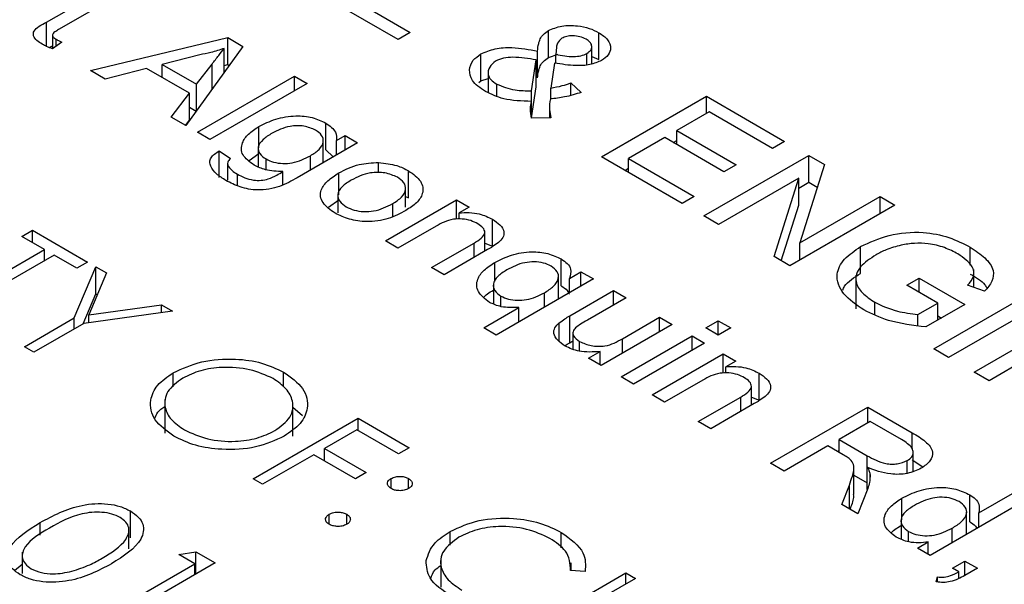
# Model space of a CAD drawing. Header units: inches. Extents: x 1880 to 2363, y -453 to -54.
# Tile 886 of 1056: x 2069.702 to 2070.299, y -71.019 to -70.677. Entities that reach past the tile are written whole.
import ezdxf

# ---------------------------------------------------------------- set-up
doc = ezdxf.new("R2010")
doc.units = ezdxf.units.IN
doc.header["$LTSCALE"] = 0.5
doc.header["$MEASUREMENT"] = 0
doc.layers.add('DSS-M-S', color=53, linetype='Continuous')

msp = doc.modelspace()

# ---------------------------------------------------------------- linework, layer by layer
at = {"layer": 'DSS-M-S', "linetype": 'Continuous', "lineweight": 25}
for p, q in [((2069.71833, -70.67857), (2069.74249, -70.66463)), ((2069.75005, -70.66899), (2069.72561, -70.68309)), ((2069.9315, -70.68912), (2069.89071, -70.66557)), ((2069.90703, -70.66651), (2069.93885, -70.68488)), ((2069.71833, -70.69325), (2069.71833, -70.67857)), ((2069.72186, -70.68639), (2069.72186, -70.69472)), ((2069.74497, -70.70792), (2069.82814, -70.6879)), ((2069.82814, -70.6879), (2069.8374, -70.69325)), ((2069.82814, -70.70423), (2069.82814, -70.6879)), ((2069.93885, -70.68488), (2069.9315, -70.68912)), ((2070.02253, -70.7), (2070.02253, -70.68367)), ((2070.05318, -70.70128), (2070.05318, -70.68495)), ((2069.71999, -70.69395), (2069.72186, -70.69287)), ((2069.72757, -70.69068), (2069.72199, -70.69478)), ((2069.72409, -70.69324), (2069.72409, -70.68889)), ((2069.8374, -70.69325), (2069.80272, -70.74126)), ((2070.02743, -70.69379), (2070.02703, -70.69808)), ((2070.04889, -70.70385), (2070.04889, -70.69351)), ((2069.81115, -70.69832), (2069.78833, -70.70417)), ((2069.82597, -70.70907), (2069.82597, -70.6945)), ((2069.98165, -70.71418), (2069.98165, -70.69785)), ((2070.01596, -70.71238), (2070.01596, -70.69604)), ((2070.02253, -70.7), (2070.02847, -70.69803)), ((2070.02703, -70.70347), (2070.02703, -70.69808)), ((2070.04591, -70.70441), (2070.04591, -70.69749)), ((2070.04889, -70.69936), (2070.05318, -70.70128)), ((2069.78833, -70.71202), (2069.78833, -70.70417)), ((2069.78833, -70.70417), (2069.80923, -70.71624)), ((2069.80923, -70.71624), (2069.81865, -70.70397)), ((2069.81865, -70.7192), (2069.81865, -70.70397)), ((2069.82597, -70.70476), (2069.82814, -70.70423)), ((2069.82814, -70.70423), (2069.82907, -70.70477)), ((2070.01229, -70.72013), (2070.01516, -70.7014)), ((2070.01516, -70.71773), (2070.01516, -70.7014)), ((2070.02623, -70.70338), (2070.02393, -70.71854)), ((2069.75383, -70.71303), (2069.74497, -70.70792)), ((2069.77893, -70.7066), (2069.75383, -70.71303)), ((2069.80503, -70.72166), (2069.77893, -70.7066)), ((2069.80973, -70.74531), (2069.86865, -70.71129)), ((2069.86865, -70.71129), (2069.87621, -70.71565)), ((2069.86865, -70.72001), (2069.86865, -70.71129)), ((2069.986, -70.70943), (2069.986, -70.72123)), ((2069.80923, -70.73224), (2069.80923, -70.71624)), ((2069.87621, -70.71565), (2069.81728, -70.74967)), ((2069.98043, -70.71519), (2069.98165, -70.71418)), ((2069.98165, -70.71418), (2069.986, -70.71261)), ((2069.99127, -70.72331), (2069.99127, -70.71608)), ((2070.01229, -70.73646), (2070.01516, -70.71773)), ((2070.03608, -70.71542), (2070.04251, -70.72112)), ((2070.03608, -70.72288), (2070.03608, -70.71542)), ((2069.79386, -70.73615), (2069.80503, -70.72166)), ((2069.80503, -70.73799), (2069.80503, -70.72166)), ((2070.01229, -70.73646), (2070.01229, -70.72013)), ((2070.02393, -70.72509), (2070.02393, -70.71854)), ((2070.0547, -70.76024), (2070.11834, -70.7235)), ((2070.11834, -70.7235), (2070.16566, -70.75082)), ((2070.11834, -70.73387), (2070.11834, -70.7235)), ((2070.01228, -70.73669), (2070.01228, -70.72659)), ((2069.80503, -70.73014), (2069.80907, -70.73247)), ((2070.02318, -70.73027), (2070.02318, -70.73647)), ((2070.11997, -70.73292), (2070.10039, -70.74423)), ((2070.15832, -70.75506), (2070.11997, -70.73292)), ((2069.80272, -70.74126), (2069.79386, -70.73615)), ((2069.80258, -70.74118), (2069.80503, -70.73799)), ((2069.88764, -70.75602), (2069.88764, -70.73969)), ((2070.02412, -70.73645), (2070.01228, -70.73669)), ((2069.81728, -70.74967), (2069.80973, -70.74531)), ((2069.84697, -70.75467), (2069.84697, -70.7418)), ((2069.89406, -70.75038), (2069.89934, -70.74732)), ((2069.89934, -70.74732), (2069.9069, -70.75169)), ((2069.89934, -70.75605), (2069.89934, -70.74732)), ((2070.10039, -70.74423), (2070.13629, -70.76495)), ((2070.10039, -70.75271), (2070.10039, -70.74423)), ((2069.9069, -70.75169), (2069.8702, -70.77287)), ((2069.88604, -70.76373), (2069.88604, -70.75049)), ((2069.89406, -70.7591), (2069.89406, -70.75038)), ((2070.09305, -70.74847), (2070.07102, -70.76118)), ((2070.12895, -70.76919), (2070.09305, -70.74847)), ((2070.09822, -70.75145), (2070.10039, -70.7502)), ((2070.16566, -70.75082), (2070.15832, -70.75506)), ((2069.82304, -70.75648), (2069.82984, -70.76128)), ((2069.82304, -70.77281), (2069.82304, -70.75648)), ((2069.84116, -70.76244), (2069.84697, -70.75813)), ((2069.84665, -70.75502), (2069.84665, -70.7662)), ((2069.87823, -70.76824), (2069.87823, -70.75951)), ((2069.88764, -70.75602), (2069.89203, -70.76027)), ((2070.11671, -70.79604), (2070.18035, -70.7593)), ((2070.18035, -70.7593), (2070.1899, -70.76481)), ((2070.18035, -70.77563), (2070.18035, -70.7593)), ((2069.82797, -70.76423), (2069.82797, -70.77433)), ((2069.82814, -70.77435), (2069.82814, -70.7652)), ((2069.85135, -70.76804), (2069.85135, -70.76148)), ((2069.91962, -70.76997), (2069.91962, -70.76362)), ((2070.10366, -70.7885), (2070.0547, -70.76024)), ((2070.07102, -70.76118), (2070.111, -70.78426)), ((2070.07102, -70.76966), (2070.07102, -70.76118)), ((2070.13629, -70.76495), (2070.12895, -70.76919)), ((2070.1899, -70.76481), (2070.17493, -70.81235)), ((2069.834, -70.77761), (2069.834, -70.77066)), ((2069.86157, -70.77713), (2069.86157, -70.76913)), ((2069.89547, -70.78327), (2069.89547, -70.76995)), ((2069.9378, -70.78498), (2069.9378, -70.76865)), ((2070.06885, -70.76841), (2070.07102, -70.76715)), ((2070.17436, -70.77312), (2070.12568, -70.80122)), ((2070.15938, -70.82067), (2070.17436, -70.77312)), ((2070.17436, -70.78945), (2070.17436, -70.77312)), ((2070.17436, -70.77909), (2070.18035, -70.77563)), ((2070.18035, -70.77563), (2070.18555, -70.77863)), ((2069.93601, -70.79063), (2069.93601, -70.77948)), ((2069.88915, -70.79079), (2069.89547, -70.78628)), ((2069.89492, -70.78352), (2069.89492, -70.79417)), ((2069.9238, -70.81116), (2069.96686, -70.7863)), ((2069.92821, -70.7963), (2069.92821, -70.78856)), ((2069.93601, -70.7842), (2069.9378, -70.78498)), ((2069.96686, -70.7863), (2069.97442, -70.79066)), ((2069.96686, -70.79799), (2069.96686, -70.7863)), ((2070.111, -70.78426), (2070.10366, -70.7885)), ((2070.16373, -70.82318), (2070.17436, -70.78945)), ((2070.23257, -70.78944), (2070.16893, -70.82618)), ((2070.17493, -70.81235), (2070.22359, -70.78426)), ((2070.22359, -70.78426), (2070.23257, -70.78944)), ((2070.22359, -70.79462), (2070.22359, -70.78426)), ((2069.97442, -70.79066), (2069.96841, -70.79413)), ((2069.96841, -70.79794), (2069.96841, -70.79413)), ((2069.98865, -70.81434), (2069.98865, -70.79801)), ((2070.12568, -70.80122), (2070.11671, -70.79604)), ((2069.70325, -70.80843), (2069.70977, -70.80467)), ((2069.70977, -70.80467), (2069.74322, -70.82398)), ((2069.70977, -70.8122), (2069.70977, -70.80467)), ((2069.95445, -70.80219), (2069.93136, -70.81552)), ((2069.98396, -70.81743), (2069.98396, -70.80598)), ((2069.71712, -70.81644), (2069.70325, -70.80843)), ((2069.93136, -70.81552), (2069.9238, -70.81116)), ((2069.95175, -70.8273), (2069.97746, -70.81246)), ((2069.97746, -70.82118), (2069.97746, -70.81246)), ((2069.98396, -70.81246), (2069.98865, -70.81434)), ((2070.17493, -70.82272), (2070.17493, -70.81235)), ((2069.66, -70.84941), (2069.71712, -70.81644)), ((2069.71712, -70.82303), (2069.71712, -70.81644)), ((2069.98566, -70.81645), (2069.95931, -70.83166)), ((2070.21186, -70.83091), (2070.21186, -70.81458)), ((2070.27835, -70.82583), (2070.27835, -70.81493)), ((2069.72283, -70.81974), (2069.66572, -70.85271)), ((2069.7367, -70.82774), (2069.72283, -70.81974)), ((2069.74322, -70.82398), (2069.7367, -70.82774)), ((2069.99015, -70.83574), (2069.99015, -70.82414)), ((2070.03035, -70.83841), (2070.03035, -70.82208)), ((2070.16893, -70.82618), (2070.15938, -70.82067)), ((2069.73513, -70.85785), (2069.74812, -70.8268)), ((2069.75466, -70.83058), (2069.74404, -70.85602)), ((2069.74812, -70.8268), (2069.75466, -70.83058)), ((2069.74812, -70.84313), (2069.74812, -70.8268)), ((2069.95931, -70.83166), (2069.95175, -70.8273)), ((2070.0353, -70.83384), (2070.04226, -70.82982)), ((2070.04226, -70.82982), (2070.04981, -70.83419)), ((2070.04226, -70.83855), (2070.04226, -70.82982)), ((2070.28054, -70.83935), (2070.28054, -70.82857)), ((2070.04981, -70.83419), (2069.99088, -70.8682)), ((2070.02863, -70.84641), (2070.02863, -70.83284)), ((2070.0353, -70.84256), (2070.0353, -70.83384)), ((2070.20894, -70.83194), (2070.20894, -70.85235)), ((2070.23991, -70.83796), (2070.24725, -70.83372)), ((2070.24725, -70.83372), (2070.27499, -70.84973)), ((2070.24725, -70.8422), (2070.24725, -70.83372)), ((2069.7405, -70.86135), (2069.74812, -70.84313)), ((2069.74812, -70.84313), (2069.74917, -70.84374)), ((2069.98918, -70.83807), (2069.98918, -70.84926)), ((2070.02012, -70.85132), (2070.02012, -70.8426)), ((2070.0355, -70.85658), (2070.06205, -70.84125)), ((2070.06205, -70.84125), (2070.06961, -70.84561)), ((2070.06205, -70.84997), (2070.06205, -70.84125)), ((2070.25867, -70.84879), (2070.23991, -70.83796)), ((2070.25623, -70.87658), (2070.31987, -70.83984)), ((2070.28701, -70.84159), (2070.27671, -70.83802)), ((2069.99375, -70.85092), (2069.99375, -70.84456)), ((2070.06961, -70.84561), (2070.04619, -70.85913)), ((2070.22039, -70.85579), (2070.22039, -70.84836)), ((2070.24662, -70.85575), (2070.25867, -70.84879)), ((2070.25867, -70.85915), (2070.25867, -70.84879)), ((2070.32884, -70.84502), (2070.2652, -70.88176)), ((2069.79463, -70.85365), (2069.74084, -70.86115)), ((2069.74404, -70.85602), (2069.78809, -70.84987)), ((2069.78809, -70.84987), (2069.79463, -70.85365)), ((2069.78809, -70.85456), (2069.78809, -70.84987)), ((2069.98333, -70.86384), (2070.00473, -70.85149)), ((2070.00473, -70.86021), (2070.00473, -70.85149)), ((2070.27499, -70.84973), (2070.25145, -70.86333)), ((2070.2807, -70.89071), (2070.34434, -70.85397)), ((2069.70488, -70.87532), (2069.73513, -70.85785)), ((2069.73513, -70.86445), (2069.73513, -70.85785)), ((2069.74404, -70.8607), (2069.74404, -70.85602)), ((2070.02917, -70.87213), (2070.02917, -70.86074)), ((2070.0355, -70.87291), (2070.0355, -70.85658)), ((2070.06739, -70.87044), (2070.09, -70.85739)), ((2070.09, -70.85739), (2070.09756, -70.86175)), ((2070.09, -70.86611), (2070.09, -70.85739)), ((2070.11795, -70.86393), (2070.12551, -70.85957)), ((2070.12551, -70.85957), (2070.13306, -70.86393)), ((2070.12551, -70.86829), (2070.12551, -70.85957)), ((2070.24662, -70.86247), (2070.24662, -70.85575)), ((2070.25867, -70.85664), (2070.26085, -70.8579)), ((2069.74084, -70.86115), (2069.71059, -70.87861)), ((2069.99088, -70.8682), (2069.98333, -70.86384)), ((2070.03744, -70.86706), (2070.03744, -70.87663)), ((2070.09756, -70.86175), (2070.0545, -70.88661)), ((2070.12551, -70.86829), (2070.11795, -70.86393)), ((2070.13306, -70.86393), (2070.12551, -70.86829)), ((2070.0355, -70.87291), (2070.03744, -70.87179)), ((2070.04151, -70.87801), (2070.04151, -70.87213)), ((2070.06658, -70.89359), (2070.10964, -70.86873)), ((2070.06739, -70.87917), (2070.06739, -70.87044)), ((2070.10964, -70.86873), (2070.1172, -70.87309)), ((2070.10964, -70.87745), (2070.10964, -70.86873)), ((2070.33835, -70.86779), (2070.28968, -70.89589)), ((2069.71059, -70.87861), (2069.70488, -70.87532)), ((2070.04694, -70.88225), (2070.05398, -70.87819)), ((2070.05398, -70.88631), (2070.05398, -70.87819)), ((2070.1172, -70.87309), (2070.07414, -70.89795)), ((2070.2652, -70.88176), (2070.25623, -70.87658)), ((2070.0545, -70.88661), (2070.04694, -70.88225)), ((2070.08547, -70.90449), (2070.12853, -70.87963)), ((2070.12853, -70.87963), (2070.13609, -70.88399)), ((2070.12853, -70.89132), (2070.12853, -70.87963)), ((2070.13609, -70.88399), (2070.13008, -70.88746)), ((2069.86194, -70.89961), (2069.86194, -70.89062)), ((2070.13008, -70.89127), (2070.13008, -70.88746)), ((2070.28968, -70.89589), (2070.2807, -70.89071)), ((2069.79516, -70.89953), (2069.79516, -70.89102)), ((2070.07414, -70.89795), (2070.06658, -70.89359)), ((2070.11611, -70.89552), (2070.09302, -70.90885)), ((2070.15032, -70.90767), (2070.15032, -70.89134)), ((2070.14562, -70.91076), (2070.14562, -70.89931)), ((2069.79004, -70.9073), (2069.79004, -70.92771)), ((2070.09302, -70.90885), (2070.08547, -70.90449)), ((2070.11342, -70.92063), (2070.13913, -70.90578)), ((2070.13913, -70.91451), (2070.13913, -70.90578)), ((2070.14562, -70.90579), (2070.15032, -70.90767)), ((2069.86768, -70.92941), (2069.86768, -70.909)), ((2069.86768, -70.91196), (2069.87348, -70.917)), ((2070.14732, -70.90978), (2070.12098, -70.92499)), ((2070.15724, -70.94592), (2070.21616, -70.9119)), ((2070.21616, -70.9119), (2070.24315, -70.92748)), ((2070.21616, -70.9215), (2070.21616, -70.9119)), ((2069.84358, -70.95539), (2069.90722, -70.91865)), ((2069.90722, -70.91865), (2069.93822, -70.93655)), ((2069.90722, -70.92618), (2069.90722, -70.91865)), ((2070.12098, -70.92499), (2070.11342, -70.92063)), ((2070.21768, -70.92063), (2070.19879, -70.93153)), ((2070.23667, -70.93159), (2070.21768, -70.92063)), ((2069.9064, -70.92571), (2069.88682, -70.93702)), ((2069.9317, -70.94031), (2069.9064, -70.92571)), ((2070.19879, -70.93153), (2070.21586, -70.94138)), ((2070.19879, -70.93938), (2070.19879, -70.93153)), ((2070.24315, -70.93733), (2070.24315, -70.92748)), ((2069.88682, -70.93702), (2069.91211, -70.95162)), ((2069.88682, -70.94455), (2069.88682, -70.93702)), ((2069.93822, -70.93655), (2069.9317, -70.94031)), ((2070.19199, -70.93545), (2070.16555, -70.95072)), ((2070.2012, -70.94077), (2070.19199, -70.93545)), ((2070.19782, -70.93882), (2070.19879, -70.93826)), ((2069.88029, -70.94079), (2069.84929, -70.95868)), ((2069.90559, -70.95539), (2069.88029, -70.94079)), ((2070.21586, -70.95771), (2070.21586, -70.94138)), ((2070.24014, -70.95205), (2070.24014, -70.94429)), ((2070.24315, -70.94381), (2070.24962, -70.94812)), ((2070.24378, -70.95074), (2070.24378, -70.93936)), ((2070.16555, -70.95072), (2070.15724, -70.94592)), ((2070.2078, -70.96488), (2070.2078, -70.94854)), ((2070.21588, -70.96189), (2070.21588, -70.94837)), ((2069.84929, -70.95868), (2069.84358, -70.95539)), ((2069.91211, -70.95162), (2069.90559, -70.95539)), ((2069.92721, -70.96127), (2069.92721, -70.95515)), ((2069.93782, -70.96127), (2069.93782, -70.95515)), ((2070.2078, -70.95306), (2070.21586, -70.95771)), ((2070.21757, -70.95567), (2070.21757, -70.95284)), ((2070.20051, -70.9709), (2070.20501, -70.95913)), ((2070.20501, -70.9735), (2070.20501, -70.95913)), ((2070.21616, -70.96116), (2070.21025, -70.97652)), ((2070.2369, -70.98031), (2070.2369, -70.96709)), ((2070.31286, -70.96773), (2070.25394, -71.00174)), ((2070.27797, -70.98136), (2070.27797, -70.96503)), ((2070.28354, -70.97593), (2070.30531, -70.96336)), ((2070.21025, -70.97652), (2070.20051, -70.9709)), ((2069.76919, -70.99118), (2069.76919, -70.97485)), ((2069.88968, -70.98294), (2069.88968, -70.97682)), ((2069.90028, -70.98294), (2069.90028, -70.97682)), ((2070.27611, -70.98895), (2070.27611, -70.97563)), ((2070.28354, -70.98465), (2070.28354, -70.97593)), ((2069.71444, -70.98959), (2069.71444, -70.9819)), ((2069.76828, -70.99789), (2069.76828, -70.98452)), ((2070.23635, -70.98069), (2070.23635, -70.99185)), ((2070.26732, -70.99402), (2070.26732, -70.98529)), ((2069.96307, -70.99554), (2069.96307, -70.9872)), ((2070.03039, -70.99712), (2070.03039, -70.98787)), ((2070.24083, -70.99349), (2070.24083, -70.9872)), ((2070.24638, -70.99738), (2070.25289, -70.99363)), ((2070.25394, -71.00174), (2070.24638, -70.99738)), ((2070.25289, -71.00114), (2070.25289, -70.99363)), ((2069.70351, -70.99973), (2069.70351, -71.01274)), ((2069.7985, -71.00119), (2069.80876, -70.99958)), ((2069.80829, -71.00684), (2069.7985, -71.00119)), ((2069.80876, -70.99958), (2069.82053, -71.00637)), ((2069.80876, -71.01317), (2069.80876, -70.99958)), ((2069.95726, -71.00377), (2069.95726, -71.02102)), ((2069.69894, -71.01088), (2069.70351, -71.00715)), ((2069.75118, -71.03981), (2069.80829, -71.00684)), ((2069.82053, -71.00637), (2069.75689, -71.04311)), ((2069.80829, -71.01344), (2069.80829, -71.00684)), ((2070.03626, -71.01092), (2070.03626, -71.00634)), ((2070.26754, -71.00959), (2070.27509, -71.00523)), ((2070.27129, -71.01176), (2070.26754, -71.00959)), ((2070.27509, -71.00523), (2070.28264, -71.00959)), ((2070.27509, -71.01395), (2070.27509, -71.00523)), ((2070.28264, -71.00959), (2070.27509, -71.01395)), ((2070.00594, -71.04912), (2070.06958, -71.01238)), ((2070.07529, -71.01568), (2070.01165, -71.05241)), ((2070.04485, -71.01158), (2070.03603, -71.01091)), ((2070.06958, -71.01238), (2070.07529, -71.01568)), ((2070.06958, -71.01897), (2070.06958, -71.01238)), ((2070.25771, -71.01788), (2070.25847, -71.01483)), ((2070.25847, -71.01793), (2070.25847, -71.01483)), ((2070.27129, -71.01552), (2070.27129, -71.01176))]:
    msp.add_line(p, q, dxfattribs=at)
for points, knots in [([(2069.71575, -70.69192), (2069.71457, -70.6912), (2069.71223, -70.68976), (2069.71001, -70.687), (2069.71062, -70.68249), (2069.71515, -70.68019), (2069.71833, -70.67857)], [0, 0, 0, 0, 0.187531, 0.374144, 0.559851, 1, 1, 1, 1]), ([(2070.02253, -70.68367), (2070.02514, -70.68258), (2070.03038, -70.68039), (2070.03969, -70.68047), (2070.0475, -70.68206), (2070.05129, -70.68399), (2070.05318, -70.68495)], [0, 0, 0, 0, 0.278633, 0.558553, 0.779079, 1, 1, 1, 1]), ([(2069.72561, -70.68309), (2069.72483, -70.68354), (2069.72326, -70.68444), (2069.72147, -70.68606), (2069.72228, -70.68778), (2069.72349, -70.68852), (2069.72409, -70.68889)], [0, 0, 0, 0, 0.282193, 0.559467, 0.7787, 1, 1, 1, 1]), ([(2070.01596, -70.69604), (2070.01613, -70.69455), (2070.01641, -70.69208), (2070.0175, -70.68869), (2070.0193, -70.68593), (2070.02145, -70.68443), (2070.02253, -70.68367)], [0, 0, 0, 0, 0.340345, 0.5605108, 0.7803711, 1, 1, 1, 1]), ([(2070.04541, -70.68894), (2070.04423, -70.68836), (2070.04188, -70.68721), (2070.03759, -70.6867), (2070.03358, -70.68703), (2070.03169, -70.68791), (2070.03075, -70.68835)], [0, 0, 0, 0, 0.2802578, 0.5600752, 0.7800844, 1, 1, 1, 1]), ([(2070.05318, -70.68495), (2070.05518, -70.6863), (2070.05915, -70.689), (2070.06071, -70.69396), (2070.05939, -70.69853), (2070.05634, -70.70069), (2070.05482, -70.70177)], [0, 0, 0, 0, 0.280303, 0.559838, 0.779944, 1, 1, 1, 1]), ([(2069.72199, -70.69478), (2069.72076, -70.69429), (2069.71855, -70.69343), (2069.7166, -70.69238), (2069.71575, -70.69192)], [0, 0, 0, 0, 0.560067, 1, 1, 1, 1]), ([(2069.72409, -70.68889), (2069.72472, -70.68924), (2069.72585, -70.68986), (2069.72705, -70.69043), (2069.72757, -70.69068)], [0, 0, 0, 0, 0.559971, 1, 1, 1, 1]), ([(2069.98165, -70.69785), (2069.98439, -70.69664), (2069.98987, -70.69423), (2070.00248, -70.6936), (2070.01084, -70.69512), (2070.01596, -70.69604)], [0, 0, 0, 0, 0.279186, 0.559155, 1, 1, 1, 1]), ([(2070.03075, -70.68835), (2070.02971, -70.68928), (2070.02785, -70.69095), (2070.02756, -70.69292), (2070.02743, -70.69379)], [0, 0, 0, 0, 0.557494, 1, 1, 1, 1]), ([(2070.04591, -70.69749), (2070.04689, -70.69679), (2070.04885, -70.69537), (2070.04907, -70.69276), (2070.04783, -70.69054), (2070.04621, -70.68947), (2070.04541, -70.68894)], [0, 0, 0, 0, 0.2795616, 0.5589286, 0.7792927, 1, 1, 1, 1]), ([(2069.82597, -70.6945), (2069.82332, -70.69536), (2069.81858, -70.69691), (2069.81342, -70.69789), (2069.81115, -70.69832)], [0, 0, 0, 0, 0.559891, 1, 1, 1, 1]), ([(2069.81865, -70.70397), (2069.82002, -70.7022), (2069.82247, -70.69905), (2069.8249, -70.69589), (2069.82597, -70.6945)], [0, 0, 0, 0, 0.56, 1, 1, 1, 1]), ([(2069.97467, -70.70749), (2069.9751, -70.70547), (2069.97588, -70.70185), (2069.97989, -70.69907), (2069.98165, -70.69785)], [0, 0, 0, 0, 0.5596481, 1, 1, 1, 1]), ([(2070.01516, -70.7014), (2070.01049, -70.7006), (2070.004, -70.6995), (2069.99523, -70.70019), (2069.99213, -70.70147), (2069.99058, -70.70212)], [0, 0, 0, 0, 0.560438, 0.780681, 1, 1, 1, 1]), ([(2070.02703, -70.69808), (2070.03062, -70.69876), (2070.03562, -70.69971), (2070.04244, -70.6991), (2070.04475, -70.69803), (2070.04591, -70.69749)], [0, 0, 0, 0, 0.560577, 0.780321, 1, 1, 1, 1]), ([(2069.99058, -70.70212), (2069.98919, -70.70332), (2069.9864, -70.70573), (2069.98557, -70.70985), (2069.98734, -70.71351), (2069.98996, -70.71523), (2069.99127, -70.71608)], [0, 0, 0, 0, 0.2788865, 0.5592338, 0.7793187, 1, 1, 1, 1]), ([(2070.01596, -70.71238), (2070.01613, -70.71088), (2070.01641, -70.70841), (2070.0175, -70.70502), (2070.0193, -70.70226), (2070.02145, -70.70076), (2070.02253, -70.7)], [0, 0, 0, 0, 0.340345, 0.5605108, 0.7803711, 1, 1, 1, 1]), ([(2070.05482, -70.70177), (2070.05253, -70.70275), (2070.04793, -70.70472), (2070.0375, -70.70517), (2070.03051, -70.70406), (2070.02623, -70.70338)], [0, 0, 0, 0, 0.278885, 0.558997, 1, 1, 1, 1]), ([(2069.98441, -70.7206), (2069.98124, -70.71847), (2069.97558, -70.71465), (2069.97495, -70.70968), (2069.97467, -70.70749)], [0, 0, 0, 0, 0.559913, 1, 1, 1, 1]), ([(2069.99127, -70.71608), (2069.99481, -70.71754), (2070.00115, -70.72016), (2070.00888, -70.72013), (2070.01229, -70.72013)], [0, 0, 0, 0, 0.55909, 1, 1, 1, 1]), ([(2070.02393, -70.71854), (2070.0263, -70.71809), (2070.03053, -70.71728), (2070.03438, -70.71599), (2070.03608, -70.71542)], [0, 0, 0, 0, 0.559831, 1, 1, 1, 1]), ([(2070.01228, -70.72659), (2070.00642, -70.72642), (2069.99596, -70.7261), (2069.98794, -70.72229), (2069.98441, -70.7206)], [0, 0, 0, 0, 0.559485, 1, 1, 1, 1]), ([(2070.04251, -70.72112), (2070.0392, -70.72216), (2070.03328, -70.72403), (2070.02668, -70.72478), (2070.02377, -70.72511)], [0, 0, 0, 0, 0.560222, 1, 1, 1, 1]), ([(2070.01228, -70.73669), (2070.01195, -70.73481), (2070.01136, -70.73144), (2070.012, -70.72807), (2070.01228, -70.72659)], [0, 0, 0, 0, 0.55975, 1, 1, 1, 1]), ([(2070.02377, -70.72511), (2070.02343, -70.72723), (2070.02281, -70.73102), (2070.02372, -70.73479), (2070.02412, -70.73645)], [0, 0, 0, 0, 0.559946, 1, 1, 1, 1]), ([(2069.84697, -70.7418), (2069.85024, -70.74019), (2069.85676, -70.73697), (2069.86852, -70.73489), (2069.87979, -70.73595), (2069.88502, -70.73844), (2069.88764, -70.73969)], [0, 0, 0, 0, 0.280758, 0.560308, 0.779979, 1, 1, 1, 1]), ([(2069.88145, -70.74397), (2069.87917, -70.74302), (2069.87459, -70.7411), (2069.86393, -70.74143), (2069.85841, -70.74418), (2069.85504, -70.74586)], [0, 0, 0, 0, 0.279462, 0.559602, 1, 1, 1, 1]), ([(2069.88764, -70.73969), (2069.89002, -70.74146), (2069.89429, -70.74464), (2069.89413, -70.74862), (2069.89406, -70.75038)], [0, 0, 0, 0, 0.558708, 1, 1, 1, 1]), ([(2069.84418, -70.7652), (2069.84145, -70.76325), (2069.83598, -70.75935), (2069.83632, -70.7521), (2069.84032, -70.74618), (2069.84475, -70.74326), (2069.84697, -70.7418)], [0, 0, 0, 0, 0.2793934, 0.5582325, 0.7789858, 1, 1, 1, 1]), ([(2069.85504, -70.74586), (2069.85308, -70.74708), (2069.84917, -70.74952), (2069.8461, -70.75396), (2069.84707, -70.7584), (2069.84992, -70.76045), (2069.85135, -70.76148)], [0, 0, 0, 0, 0.281209, 0.560364, 0.780157, 1, 1, 1, 1]), ([(2069.87823, -70.75951), (2069.88016, -70.7583), (2069.884, -70.75586), (2069.88652, -70.75139), (2069.88565, -70.74704), (2069.88285, -70.74499), (2069.88145, -70.74397)], [0, 0, 0, 0, 0.281001, 0.560162, 0.780244, 1, 1, 1, 1]), ([(2069.82707, -70.77451), (2069.82506, -70.77323), (2069.82104, -70.77069), (2069.8179, -70.76668), (2069.81709, -70.76326), (2069.81809, -70.7598), (2069.82107, -70.75781), (2069.82304, -70.75648)], [0, 0, 0, 0, 0.250706, 0.500765, 0.62603, 0.75115, 1, 1, 1, 1]), ([(2069.85135, -70.76148), (2069.85282, -70.76219), (2069.85577, -70.76361), (2069.86148, -70.76438), (2069.86989, -70.76382), (2069.87479, -70.76129), (2069.87823, -70.75951)], [0, 0, 0, 0, 0.187058, 0.373964, 0.560921, 1, 1, 1, 1]), ([(2069.82984, -70.76128), (2069.82912, -70.76196), (2069.82782, -70.76318), (2069.82804, -70.76458), (2069.82814, -70.7652)], [0, 0, 0, 0, 0.560151, 1, 1, 1, 1]), ([(2069.82814, -70.7652), (2069.82889, -70.76635), (2069.83024, -70.76839), (2069.83285, -70.76996), (2069.834, -70.77066)], [0, 0, 0, 0, 0.558913, 1, 1, 1, 1]), ([(2069.86157, -70.76913), (2069.8579, -70.76898), (2069.85134, -70.76872), (2069.84638, -70.76628), (2069.84418, -70.7652)], [0, 0, 0, 0, 0.558993, 1, 1, 1, 1]), ([(2069.89547, -70.76995), (2069.89937, -70.76791), (2069.9063, -70.76428), (2069.91556, -70.76382), (2069.91962, -70.76362)], [0, 0, 0, 0, 0.560964, 1, 1, 1, 1]), ([(2069.91962, -70.76362), (2069.92346, -70.76405), (2069.93033, -70.76481), (2069.93551, -70.76748), (2069.9378, -70.76865)], [0, 0, 0, 0, 0.559001, 1, 1, 1, 1]), ([(2069.834, -70.77066), (2069.83543, -70.77143), (2069.83829, -70.77297), (2069.84327, -70.7744), (2069.84844, -70.77462), (2069.85131, -70.77394), (2069.85274, -70.7736)], [0, 0, 0, 0, 0.280657, 0.560196, 0.780102, 1, 1, 1, 1]), ([(2069.85274, -70.7736), (2069.85449, -70.77283), (2069.85762, -70.77146), (2069.86036, -70.76984), (2069.86157, -70.76913)], [0, 0, 0, 0, 0.559478, 1, 1, 1, 1]), ([(2069.89323, -70.79438), (2069.89037, -70.79236), (2069.88465, -70.78831), (2069.88378, -70.78069), (2069.88837, -70.77448), (2069.8931, -70.77146), (2069.89547, -70.76995)], [0, 0, 0, 0, 0.279706, 0.558494, 0.778914, 1, 1, 1, 1]), ([(2069.931, -70.77258), (2069.92862, -70.77152), (2069.92386, -70.76942), (2069.9125, -70.76956), (2069.90663, -70.7725), (2069.90305, -70.7743)], [0, 0, 0, 0, 0.279978, 0.559846, 1, 1, 1, 1]), ([(2069.9378, -70.76865), (2069.94059, -70.77065), (2069.94617, -70.77463), (2069.9471, -70.78205), (2069.94304, -70.78825), (2069.93842, -70.79122), (2069.93611, -70.79271)], [0, 0, 0, 0, 0.279665, 0.558753, 0.779029, 1, 1, 1, 1]), ([(2069.8702, -70.77287), (2069.86689, -70.7748), (2069.86032, -70.77862), (2069.84713, -70.78109), (2069.83532, -70.77874), (2069.82982, -70.77592), (2069.82707, -70.77451)], [0, 0, 0, 0, 0.281938, 0.558596, 0.778813, 1, 1, 1, 1]), ([(2069.90305, -70.7743), (2069.90104, -70.77557), (2069.89703, -70.7781), (2069.89433, -70.78278), (2069.89557, -70.7873), (2069.89854, -70.78941), (2069.90003, -70.79046)], [0, 0, 0, 0, 0.28107, 0.560152, 0.780021, 1, 1, 1, 1]), ([(2069.92821, -70.78856), (2069.93018, -70.7873), (2069.93412, -70.78479), (2069.93657, -70.78014), (2069.93539, -70.7757), (2069.93246, -70.77362), (2069.931, -70.77258)], [0, 0, 0, 0, 0.281019, 0.560084, 0.78001, 1, 1, 1, 1]), ([(2069.90003, -70.79046), (2069.90156, -70.79121), (2069.90463, -70.79271), (2069.9106, -70.79353), (2069.91941, -70.79303), (2069.92458, -70.7904), (2069.92821, -70.78856)], [0, 0, 0, 0, 0.187177, 0.374201, 0.561245, 1, 1, 1, 1]), ([(2069.93611, -70.79271), (2069.93276, -70.79452), (2069.92609, -70.79812), (2069.91323, -70.80002), (2069.90155, -70.79833), (2069.896, -70.7957), (2069.89323, -70.79438)], [0, 0, 0, 0, 0.281038, 0.559477, 0.779629, 1, 1, 1, 1]), ([(2069.96841, -70.79413), (2069.97048, -70.794), (2069.97461, -70.79374), (2069.982, -70.79479), (2069.98613, -70.79679), (2069.98865, -70.79801)], [0, 0, 0, 0, 0.2804567, 0.5606826, 1, 1, 1, 1]), ([(2069.97981, -70.80076), (2069.97843, -70.80007), (2069.97566, -70.79871), (2069.9704, -70.79768), (2069.96227, -70.79793), (2069.95767, -70.80043), (2069.95445, -70.80219)], [0, 0, 0, 0, 0.187373, 0.374547, 0.560894, 1, 1, 1, 1]), ([(2069.97746, -70.81246), (2069.97901, -70.81155), (2069.98207, -70.80977), (2069.98458, -70.80635), (2069.98315, -70.80304), (2069.98093, -70.80152), (2069.97981, -70.80076)], [0, 0, 0, 0, 0.281719, 0.559423, 0.779415, 1, 1, 1, 1]), ([(2069.98865, -70.79801), (2069.9903, -70.79912), (2069.99359, -70.80134), (2069.99601, -70.8053), (2069.99528, -70.80914), (2069.9933, -70.81114), (2069.99231, -70.81214)], [0, 0, 0, 0, 0.280304, 0.5601666, 0.7797162, 1, 1, 1, 1]), ([(2070.21186, -70.81458), (2070.21734, -70.81203), (2070.22828, -70.80693), (2070.24853, -70.80501), (2070.26589, -70.80864), (2070.27419, -70.81283), (2070.27835, -70.81493)], [0, 0, 0, 0, 0.2801238, 0.5588945, 0.779127, 1, 1, 1, 1]), ([(2069.99231, -70.81214), (2069.99114, -70.81298), (2069.98905, -70.81449), (2069.98669, -70.81585), (2069.98566, -70.81645)], [0, 0, 0, 0, 0.559768, 1, 1, 1, 1]), ([(2070.27085, -70.81908), (2070.26822, -70.8177), (2070.26296, -70.81495), (2070.25368, -70.81271), (2070.24445, -70.81235), (2070.23909, -70.81326), (2070.23642, -70.81372)], [0, 0, 0, 0, 0.280358, 0.560155, 0.77996, 1, 1, 1, 1]), ([(2069.99015, -70.82414), (2069.99336, -70.82254), (2069.99977, -70.81933), (2070.01144, -70.81727), (2070.02253, -70.81843), (2070.02774, -70.82086), (2070.03035, -70.82208)], [0, 0, 0, 0, 0.280807, 0.56017, 0.779958, 1, 1, 1, 1]), ([(2070.21379, -70.85302), (2070.20927, -70.8499), (2070.20025, -70.84369), (2070.19606, -70.83216), (2070.20117, -70.82189), (2070.20829, -70.81702), (2070.21186, -70.81458)], [0, 0, 0, 0, 0.280383, 0.5593702, 0.7794728, 1, 1, 1, 1]), ([(2070.23642, -70.81372), (2070.23328, -70.81456), (2070.22769, -70.81608), (2070.22316, -70.81851), (2070.22117, -70.81957)], [0, 0, 0, 0, 0.5597373, 1, 1, 1, 1]), ([(2070.27671, -70.83802), (2070.27818, -70.83624), (2070.2811, -70.83269), (2070.27992, -70.82539), (2070.27429, -70.82148), (2070.27085, -70.81908)], [0, 0, 0, 0, 0.281225, 0.560372, 1, 1, 1, 1]), ([(2070.27835, -70.81493), (2070.2815, -70.817), (2070.28781, -70.82115), (2070.29289, -70.82848), (2070.29213, -70.83576), (2070.28872, -70.83964), (2070.28701, -70.84159)], [0, 0, 0, 0, 0.280465, 0.560101, 0.779616, 1, 1, 1, 1]), ([(2069.9868, -70.8484), (2069.98415, -70.84633), (2069.97883, -70.8422), (2069.97886, -70.83473), (2069.98317, -70.82861), (2069.98782, -70.82563), (2069.99015, -70.82414)], [0, 0, 0, 0, 0.27883, 0.558445, 0.778947, 1, 1, 1, 1]), ([(2070.02423, -70.8264), (2070.02274, -70.8257), (2070.01975, -70.8243), (2070.01396, -70.82368), (2070.00561, -70.82442), (2070.00073, -70.82696), (2069.99731, -70.82873)], [0, 0, 0, 0, 0.18681, 0.373698, 0.560659, 1, 1, 1, 1]), ([(2070.03035, -70.82208), (2070.03169, -70.82298), (2070.03436, -70.82479), (2070.03669, -70.82894), (2070.03583, -70.83198), (2070.0353, -70.83384)], [0, 0, 0, 0, 0.280425, 0.560612, 1, 1, 1, 1]), ([(2070.22117, -70.81957), (2070.21765, -70.82188), (2070.21064, -70.82647), (2070.20773, -70.83528), (2070.21238, -70.84285), (2070.21772, -70.84652), (2070.22039, -70.84836)], [0, 0, 0, 0, 0.280565, 0.558904, 0.779212, 1, 1, 1, 1]), ([(2069.99731, -70.82873), (2069.99534, -70.82998), (2069.99142, -70.83245), (2069.9887, -70.83698), (2069.98951, -70.84142), (2069.99234, -70.84352), (2069.99375, -70.84456)], [0, 0, 0, 0, 0.281086, 0.560306, 0.780331, 1, 1, 1, 1]), ([(2070.02012, -70.8426), (2070.02214, -70.84133), (2070.02615, -70.8388), (2070.02904, -70.83421), (2070.02849, -70.82965), (2070.02565, -70.82748), (2070.02423, -70.8264)], [0, 0, 0, 0, 0.281174, 0.560562, 0.780657, 1, 1, 1, 1]), ([(2070.20099, -70.84098), (2070.20133, -70.84016), (2070.20299, -70.83626), (2070.20794, -70.83328), (2070.21186, -70.83091)], [0, 0, 0, 0, 0.207541, 1, 1, 1, 1]), ([(2070.27835, -70.83126), (2070.2818, -70.83326), (2070.28611, -70.83577), (2070.28801, -70.83905), (2070.28839, -70.8397)], [0, 0, 0, 0, 0.799923, 1, 1, 1, 1]), ([(2069.98359, -70.84525), (2069.98362, -70.84522), (2069.98493, -70.84333), (2069.98757, -70.84188), (2069.99015, -70.84047)], [0, 0, 0, 0, 0.020379, 1, 1, 1, 1]), ([(2069.99375, -70.84456), (2069.99521, -70.84525), (2069.99811, -70.84662), (2070.00372, -70.84727), (2070.01192, -70.84677), (2070.01674, -70.84432), (2070.02012, -70.8426)], [0, 0, 0, 0, 0.187008, 0.374094, 0.561188, 1, 1, 1, 1]), ([(2070.03035, -70.83841), (2070.03175, -70.8393), (2070.03408, -70.8408), (2070.03495, -70.84273), (2070.0353, -70.84351)], [0, 0, 0, 0, 0.599202, 1, 1, 1, 1]), ([(2070.00473, -70.85149), (2070.001, -70.85159), (2069.99433, -70.85178), (2069.9891, -70.84944), (2069.9868, -70.8484)], [0, 0, 0, 0, 0.559099, 1, 1, 1, 1]), ([(2070.22039, -70.84836), (2070.22476, -70.85039), (2070.23256, -70.85401), (2070.24232, -70.85522), (2070.24662, -70.85575)], [0, 0, 0, 0, 0.559587, 1, 1, 1, 1]), ([(2070.25145, -70.86333), (2070.24358, -70.86237), (2070.22953, -70.86067), (2070.2186, -70.85536), (2070.21379, -70.85302)], [0, 0, 0, 0, 0.559852, 1, 1, 1, 1]), ([(2070.03273, -70.87492), (2070.0311, -70.87379), (2070.02783, -70.87155), (2070.02551, -70.86758), (2070.02613, -70.86373), (2070.02815, -70.86174), (2070.02917, -70.86074)], [0, 0, 0, 0, 0.28033, 0.560257, 0.779651, 1, 1, 1, 1]), ([(2070.02917, -70.86074), (2070.03027, -70.85992), (2070.03223, -70.85846), (2070.0345, -70.85715), (2070.0355, -70.85658)], [0, 0, 0, 0, 0.55984, 1, 1, 1, 1]), ([(2070.04619, -70.85913), (2070.04477, -70.85995), (2070.04223, -70.8614), (2070.04004, -70.86304), (2070.03908, -70.86375)], [0, 0, 0, 0, 0.560241, 1, 1, 1, 1]), ([(2070.03908, -70.86375), (2070.03845, -70.86454), (2070.03718, -70.8661), (2070.0376, -70.86931), (2070.04003, -70.87107), (2070.04151, -70.87213)], [0, 0, 0, 0, 0.280659, 0.560911, 1, 1, 1, 1]), ([(2070.03248, -70.87472), (2070.03251, -70.8747), (2070.03343, -70.87405), (2070.03448, -70.87347), (2070.0355, -70.87291)], [0, 0, 0, 0, 0.029484, 1, 1, 1, 1]), ([(2070.04151, -70.87213), (2070.04373, -70.87312), (2070.04816, -70.87508), (2070.05887, -70.87524), (2070.06415, -70.87227), (2070.06739, -70.87044)], [0, 0, 0, 0, 0.280508, 0.559306, 1, 1, 1, 1]), ([(2070.05398, -70.87819), (2070.04955, -70.87848), (2070.04162, -70.87899), (2070.03545, -70.87616), (2070.03273, -70.87492)], [0, 0, 0, 0, 0.559249, 1, 1, 1, 1]), ([(2069.79516, -70.89102), (2069.80066, -70.88853), (2069.81165, -70.88354), (2069.83155, -70.88211), (2069.84921, -70.88461), (2069.85769, -70.88862), (2069.86194, -70.89062)], [0, 0, 0, 0, 0.279731, 0.559327, 0.77968, 1, 1, 1, 1]), ([(2069.85569, -70.89455), (2069.85115, -70.89254), (2069.84207, -70.8885), (2069.82579, -70.88728), (2069.81127, -70.88931), (2069.80436, -70.89264), (2069.8009, -70.8943)], [0, 0, 0, 0, 0.279627, 0.55935, 0.77963, 1, 1, 1, 1]), ([(2069.86194, -70.89062), (2069.8664, -70.8938), (2069.87533, -70.90016), (2069.87745, -70.91182), (2069.87313, -70.92212), (2069.86596, -70.92702), (2069.86237, -70.92947)], [0, 0, 0, 0, 0.279767, 0.559358, 0.779571, 1, 1, 1, 1]), ([(2070.13008, -70.88746), (2070.13215, -70.88733), (2070.13628, -70.88706), (2070.14367, -70.88812), (2070.1478, -70.89012), (2070.15032, -70.89134)], [0, 0, 0, 0, 0.2804567, 0.5606826, 1, 1, 1, 1]), ([(2069.79554, -70.92954), (2069.79116, -70.92638), (2069.78239, -70.92005), (2069.78041, -70.90853), (2069.78458, -70.89832), (2069.79163, -70.89345), (2069.79516, -70.89102)], [0, 0, 0, 0, 0.2796633, 0.5593539, 0.7796364, 1, 1, 1, 1]), ([(2069.8009, -70.8943), (2069.79737, -70.8969), (2069.79032, -70.90209), (2069.78937, -70.91153), (2069.79317, -70.91974), (2069.79895, -70.92367), (2069.80184, -70.92564)], [0, 0, 0, 0, 0.279416, 0.559077, 0.779478, 1, 1, 1, 1]), ([(2069.85667, -70.92616), (2069.86022, -70.92355), (2069.86733, -70.91832), (2069.86834, -70.90879), (2069.86424, -70.90057), (2069.85854, -70.89656), (2069.85569, -70.89455)], [0, 0, 0, 0, 0.279468, 0.55887, 0.779516, 1, 1, 1, 1]), ([(2070.14148, -70.89408), (2070.14009, -70.8934), (2070.13732, -70.89204), (2070.13207, -70.89101), (2070.12394, -70.89126), (2070.11934, -70.89376), (2070.11611, -70.89552)], [0, 0, 0, 0, 0.187373, 0.374547, 0.560894, 1, 1, 1, 1]), ([(2070.13913, -70.90578), (2070.14067, -70.90488), (2070.14373, -70.90309), (2070.14624, -70.89968), (2070.14482, -70.89637), (2070.14259, -70.89485), (2070.14148, -70.89408)], [0, 0, 0, 0, 0.281719, 0.559423, 0.779415, 1, 1, 1, 1]), ([(2070.15032, -70.89134), (2070.15197, -70.89245), (2070.15526, -70.89467), (2070.15767, -70.89863), (2070.15694, -70.90247), (2070.15497, -70.90447), (2070.15398, -70.90547)], [0, 0, 0, 0, 0.280304, 0.560167, 0.779716, 1, 1, 1, 1]), ([(2070.15398, -70.90547), (2070.15281, -70.90631), (2070.15072, -70.90781), (2070.14836, -70.90918), (2070.14732, -70.90978)], [0, 0, 0, 0, 0.559768, 1, 1, 1, 1]), ([(2069.78402, -70.91868), (2069.78442, -70.9174), (2069.78525, -70.91469), (2069.78838, -70.9126), (2069.79004, -70.91149)], [0, 0, 0, 0, 0.469148, 1, 1, 1, 1]), ([(2069.80184, -70.92564), (2069.80634, -70.92771), (2069.81534, -70.93184), (2069.83168, -70.93322), (2069.84625, -70.93116), (2069.8532, -70.92783), (2069.85667, -70.92616)], [0, 0, 0, 0, 0.27983, 0.559389, 0.779654, 1, 1, 1, 1]), ([(2069.86237, -70.92947), (2069.85687, -70.93199), (2069.84588, -70.93705), (2069.82586, -70.93814), (2069.80817, -70.93568), (2069.79975, -70.93159), (2069.79554, -70.92954)], [0, 0, 0, 0, 0.27963, 0.559343, 0.779597, 1, 1, 1, 1]), ([(2070.24014, -70.94429), (2070.24115, -70.94359), (2070.24316, -70.94219), (2070.24407, -70.93944), (2070.24285, -70.93549), (2070.23922, -70.9332), (2070.23667, -70.93159)], [0, 0, 0, 0, 0.186862, 0.373535, 0.560376, 1, 1, 1, 1]), ([(2070.24315, -70.92748), (2070.24595, -70.92914), (2070.25151, -70.93244), (2070.2564, -70.93855), (2070.25454, -70.94469), (2070.2506, -70.94755), (2070.24863, -70.94899)], [0, 0, 0, 0, 0.281669, 0.559896, 0.779789, 1, 1, 1, 1]), ([(2070.20535, -70.94348), (2070.20463, -70.94295), (2070.20333, -70.942), (2070.20185, -70.94114), (2070.2012, -70.94077)], [0, 0, 0, 0, 0.559879, 1, 1, 1, 1]), ([(2070.20501, -70.95913), (2070.20565, -70.95735), (2070.20671, -70.95441), (2070.20774, -70.95031), (2070.20802, -70.9467), (2070.20624, -70.94455), (2070.20535, -70.94348)], [0, 0, 0, 0, 0.340547, 0.560876, 0.780608, 1, 1, 1, 1]), ([(2070.21586, -70.94138), (2070.21932, -70.94332), (2070.22365, -70.94574), (2070.23059, -70.94656), (2070.23533, -70.94631), (2070.23822, -70.9451), (2070.24014, -70.94429)], [0, 0, 0, 0, 0.499855, 0.625533, 0.751174, 1, 1, 1, 1]), ([(2070.21588, -70.94837), (2070.21634, -70.94919), (2070.21716, -70.95065), (2070.21744, -70.95217), (2070.21757, -70.95284)], [0, 0, 0, 0, 0.560118, 1, 1, 1, 1]), ([(2070.24863, -70.94899), (2070.24593, -70.9502), (2070.24055, -70.95264), (2070.22772, -70.95292), (2070.22037, -70.9501), (2070.21588, -70.94837)], [0, 0, 0, 0, 0.279911, 0.559723, 1, 1, 1, 1]), ([(2069.92721, -70.96127), (2069.92652, -70.96077), (2069.92513, -70.95976), (2069.92485, -70.95793), (2069.92553, -70.95631), (2069.92665, -70.95554), (2069.92721, -70.95515)], [0, 0, 0, 0, 0.279647, 0.559299, 0.779615, 1, 1, 1, 1]), ([(2069.92721, -70.95515), (2069.92809, -70.95476), (2069.92984, -70.95397), (2069.93301, -70.9538), (2069.9358, -70.95419), (2069.93715, -70.95483), (2069.93782, -70.95515)], [0, 0, 0, 0, 0.279585, 0.559454, 0.779697, 1, 1, 1, 1]), ([(2069.93782, -70.95515), (2069.93851, -70.95566), (2069.9399, -70.95666), (2069.94016, -70.9585), (2069.93952, -70.96012), (2069.93838, -70.96089), (2069.93782, -70.96127)], [0, 0, 0, 0, 0.2796016, 0.559212, 0.7794752, 1, 1, 1, 1]), ([(2070.21757, -70.95284), (2070.21753, -70.9544), (2070.21747, -70.9572), (2070.21656, -70.95995), (2070.21616, -70.96116)], [0, 0, 0, 0, 0.559902, 1, 1, 1, 1]), ([(2069.93782, -70.96127), (2069.93694, -70.96168), (2069.9352, -70.96248), (2069.93202, -70.96263), (2069.92921, -70.96225), (2069.92788, -70.9616), (2069.92721, -70.96127)], [0, 0, 0, 0, 0.279517, 0.559326, 0.779544, 1, 1, 1, 1]), ([(2070.2369, -70.96709), (2070.24019, -70.96545), (2070.24673, -70.96217), (2070.25867, -70.96005), (2070.27, -70.96129), (2070.27531, -70.96378), (2070.27797, -70.96503)], [0, 0, 0, 0, 0.280866, 0.560109, 0.779903, 1, 1, 1, 1]), ([(2070.20557, -70.97382), (2070.20599, -70.97258), (2070.2068, -70.9702), (2070.20776, -70.96721), (2070.20763, -70.96546), (2070.20759, -70.96488)], [0, 0, 0, 0, 0.417868, 0.808158, 1, 1, 1, 1]), ([(2070.23342, -70.99077), (2070.23083, -70.98875), (2070.22564, -70.98471), (2070.22585, -70.97742), (2070.23014, -70.97148), (2070.23465, -70.96855), (2070.2369, -70.96709)], [0, 0, 0, 0, 0.278935, 0.55811, 0.778859, 1, 1, 1, 1]), ([(2070.27149, -70.96914), (2070.27, -70.96843), (2070.26702, -70.967), (2070.2612, -70.96634), (2070.25279, -70.96709), (2070.2479, -70.96965), (2070.24447, -70.97145)], [0, 0, 0, 0, 0.186936, 0.373703, 0.560604, 1, 1, 1, 1]), ([(2070.27797, -70.96503), (2070.27923, -70.96586), (2070.28176, -70.96754), (2070.28418, -70.97134), (2070.28378, -70.97419), (2070.28354, -70.97593)], [0, 0, 0, 0, 0.280632, 0.56103, 1, 1, 1, 1]), ([(2069.71444, -70.9819), (2069.72228, -70.97765), (2069.7321, -70.97234), (2069.74759, -70.97024), (2069.75552, -70.97044), (2069.76316, -70.97189), (2069.76718, -70.97387), (2069.76919, -70.97485)], [0, 0, 0, 0, 0.498702, 0.624177, 0.749467, 0.874745, 1, 1, 1, 1]), ([(2070.24447, -70.97145), (2070.24251, -70.97268), (2070.23861, -70.97514), (2070.23587, -70.97964), (2070.23667, -70.98406), (2070.23945, -70.98615), (2070.24083, -70.9872)], [0, 0, 0, 0, 0.281144, 0.56043, 0.780457, 1, 1, 1, 1]), ([(2070.26732, -70.98529), (2070.26935, -70.98403), (2070.2734, -70.98151), (2070.27659, -70.97695), (2070.27586, -70.97236), (2070.27295, -70.97021), (2070.27149, -70.96914)], [0, 0, 0, 0, 0.281247, 0.56054, 0.780398, 1, 1, 1, 1]), ([(2069.76286, -70.97873), (2069.76125, -70.97797), (2069.75804, -70.97646), (2069.75194, -70.97551), (2069.74572, -70.97554), (2069.73376, -70.97758), (2069.72621, -70.9818), (2069.72018, -70.98518)], [0, 0, 0, 0, 0.125139, 0.250418, 0.375519, 0.500847, 1, 1, 1, 1]), ([(2069.752, -71.00355), (2069.75767, -71), (2069.76617, -70.99469), (2069.76896, -70.9862), (2069.76677, -70.98152), (2069.76416, -70.97966), (2069.76286, -70.97873)], [0, 0, 0, 0, 0.500072, 0.749021, 0.874598, 1, 1, 1, 1]), ([(2069.76919, -70.97485), (2069.77092, -70.97602), (2069.77436, -70.97836), (2069.77787, -70.98422), (2069.77585, -70.99531), (2069.76495, -71.00224), (2069.75768, -71.00686)], [0, 0, 0, 0, 0.1256, 0.251197, 0.500581, 1, 1, 1, 1]), ([(2069.88968, -70.98294), (2069.88899, -70.98243), (2069.88763, -70.98142), (2069.88734, -70.97959), (2069.88801, -70.97798), (2069.88912, -70.9772), (2069.88968, -70.97682)], [0, 0, 0, 0, 0.279581, 0.559143, 0.779575, 1, 1, 1, 1]), ([(2069.88968, -70.97682), (2069.89055, -70.97642), (2069.8923, -70.97562), (2069.89547, -70.97546), (2069.89828, -70.97585), (2069.89962, -70.97649), (2069.90028, -70.97682)], [0, 0, 0, 0, 0.279576, 0.559284, 0.779552, 1, 1, 1, 1]), ([(2069.90028, -70.97682), (2069.90098, -70.97732), (2069.90237, -70.97833), (2069.90263, -70.98016), (2069.90199, -70.98179), (2069.90085, -70.98256), (2069.90028, -70.98294)], [0, 0, 0, 0, 0.279602, 0.559212, 0.779475, 1, 1, 1, 1]), ([(2069.96307, -70.9872), (2069.96864, -70.98466), (2069.97978, -70.97957), (2070.00012, -70.9787), (2070.01777, -70.98159), (2070.02618, -70.98578), (2070.03039, -70.98787)], [0, 0, 0, 0, 0.279512, 0.55908, 0.779374, 1, 1, 1, 1]), ([(2069.70229, -71.01347), (2069.70058, -71.01232), (2069.69717, -71.01), (2069.69375, -71.00417), (2069.69608, -70.99317), (2069.70709, -70.98641), (2069.71444, -70.9819)], [0, 0, 0, 0, 0.125551, 0.25109, 0.50025, 1, 1, 1, 1]), ([(2069.72018, -70.98518), (2069.71427, -70.98864), (2069.70544, -70.99382), (2069.70286, -71.00236), (2069.70511, -71.00702), (2069.70771, -71.00889), (2069.70901, -71.00982)], [0, 0, 0, 0, 0.5002912, 0.749086, 0.8746062, 1, 1, 1, 1]), ([(2069.90028, -70.98294), (2069.89941, -70.98334), (2069.89766, -70.98413), (2069.89449, -70.98429), (2069.89169, -70.98391), (2069.89035, -70.98326), (2069.88968, -70.98294)], [0, 0, 0, 0, 0.279469, 0.559358, 0.779674, 1, 1, 1, 1]), ([(2070.02351, -70.99143), (2070.01898, -70.98936), (2070.00993, -70.9852), (2069.99354, -70.98372), (2069.97882, -70.98571), (2069.97184, -70.98907), (2069.96835, -70.99075)], [0, 0, 0, 0, 0.279856, 0.559519, 0.779686, 1, 1, 1, 1]), ([(2070.2306, -70.98799), (2070.2306, -70.98799), (2070.23189, -70.98619), (2070.2344, -70.98481), (2070.2369, -70.98342)], [0, 0, 0, 0, 0.000353, 1, 1, 1, 1]), ([(2070.24083, -70.9872), (2070.24229, -70.98789), (2070.2452, -70.98928), (2070.25082, -70.99), (2070.25907, -70.98948), (2070.26392, -70.98702), (2070.26732, -70.98529)], [0, 0, 0, 0, 0.187022, 0.374035, 0.56112, 1, 1, 1, 1]), ([(2070.27797, -70.98136), (2070.27931, -70.98218), (2070.28124, -70.98336), (2070.28209, -70.98488), (2070.28235, -70.98534)], [0, 0, 0, 0, 0.695239, 1, 1, 1, 1]), ([(2069.94845, -71.00496), (2069.94967, -71.00121), (2069.95185, -70.99452), (2069.95964, -70.98944), (2069.96307, -70.9872)], [0, 0, 0, 0, 0.559029, 1, 1, 1, 1]), ([(2069.96835, -70.99075), (2069.96472, -70.99341), (2069.95745, -70.99872), (2069.95655, -71.00844), (2069.96105, -71.01677), (2069.96705, -71.02075), (2069.97006, -71.02275)], [0, 0, 0, 0, 0.279434, 0.558921, 0.779283, 1, 1, 1, 1]), ([(2070.03603, -71.01091), (2070.03577, -71.0068), (2070.03531, -70.99945), (2070.02712, -70.99389), (2070.02351, -70.99143)], [0, 0, 0, 0, 0.558427, 1, 1, 1, 1]), ([(2070.03039, -70.98787), (2070.03583, -70.99179), (2070.04554, -70.99879), (2070.04506, -71.00767), (2070.04485, -71.01158)], [0, 0, 0, 0, 0.559517, 1, 1, 1, 1]), ([(2070.25289, -70.99363), (2070.25095, -70.99386), (2070.24709, -70.99432), (2070.23989, -70.99376), (2070.23587, -70.9919), (2070.23342, -70.99077)], [0, 0, 0, 0, 0.280961, 0.561474, 1, 1, 1, 1]), ([(2069.73359, -71.01139), (2069.73733, -71.01017), (2069.74402, -71.00798), (2069.74956, -71.0049), (2069.752, -71.00355)], [0, 0, 0, 0, 0.559599, 1, 1, 1, 1]), ([(2069.75768, -71.00686), (2069.74969, -71.01106), (2069.7377, -71.01737), (2069.7185, -71.01846), (2069.70836, -71.01645), (2069.70431, -71.01447), (2069.70229, -71.01347)], [0, 0, 0, 0, 0.499407, 0.748743, 0.874372, 1, 1, 1, 1]), ([(2069.70901, -71.00982), (2069.71096, -71.01069), (2069.71488, -71.01245), (2069.72388, -71.01345), (2069.72991, -71.01217), (2069.73359, -71.01139)], [0, 0, 0, 0, 0.280257, 0.560781, 1, 1, 1, 1]), ([(2069.96357, -71.02654), (2069.95841, -71.02301), (2069.94921, -71.01672), (2069.94868, -71.00855), (2069.94845, -71.00496)], [0, 0, 0, 0, 0.559804, 1, 1, 1, 1]), ([(2069.95125, -71.01574), (2069.9518, -71.01393), (2069.9527, -71.01101), (2069.95602, -71.0088), (2069.95726, -71.00796)], [0, 0, 0, 0, 0.623619, 1, 1, 1, 1]), ([(2070.27509, -71.01395), (2070.27234, -71.0154), (2070.2685, -71.0174), (2070.26199, -71.01833), (2070.25914, -71.01803), (2070.25771, -71.01788)], [0, 0, 0, 0, 0.559266, 0.779601, 1, 1, 1, 1]), ([(2070.25847, -71.01483), (2070.25983, -71.01493), (2070.26256, -71.01515), (2070.26712, -71.01393), (2070.26971, -71.01259), (2070.27129, -71.01176)], [0, 0, 0, 0, 0.278932, 0.558845, 1, 1, 1, 1])]:
    msp.add_open_spline(points, degree=3, knots=knots, dxfattribs=at)

doc.saveas('drawing.dxf')
